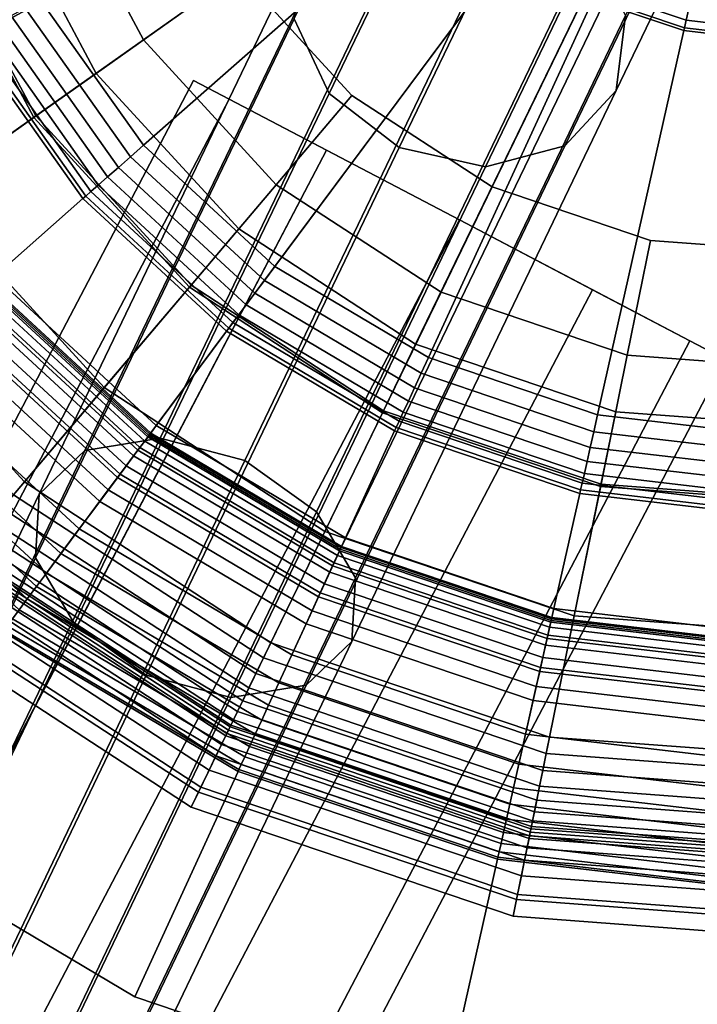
# Model space of a CAD drawing. Extents: x -43.1 to 43.1, y -41.3 to 41.3.
# Tile 603 of 656: x 14.904 to 15.513, y 28.364 to 29.249. Entities that reach past the tile are written whole.
import ezdxf

# ---------------------------------------------------------------- set-up
doc = ezdxf.new("R2010")
doc.units = 0
for name, color, linetype in [('CABLE.1', 18, 'CONTINUOUS'), ('LAMP', 7, 'CONTINUOUS'), ('LAMP_SUPPORT', 18, 'CONTINUOUS'), ('METAL_BASE', 254, 'CONTINUOUS')]:
    doc.layers.add(name, color=color, linetype=linetype)

msp = doc.modelspace()

# ---------------------------------------------------------------- linework, layer by layer
at = {"layer": 'CABLE.1'}
for points in [[(15.4483, 29.2528, 33.6951), (15.4399, 29.1853, 33.7391), (15.5979, 29.5139, 34.446), (15.6106, 29.5902, 34.4212)], [(15.1818, 29.1828, 33.8169), (15.1503, 29.2499, 33.785), (15.3039, 29.5692, 34.472), (15.3323, 29.4957, 34.4901)], [(15.4399, 29.1853, 33.7391), (15.3938, 29.1356, 33.7833), (15.5476, 29.4552, 34.471), (15.5979, 29.5139, 34.446)], [(15.2448, 29.1341, 33.8283), (15.1818, 29.1828, 33.8169), (15.3323, 29.4957, 34.4901), (15.3942, 29.4447, 34.4965)], [(15.3938, 29.1356, 33.7833), (15.3224, 29.1168, 33.816), (15.473, 29.4298, 34.4895), (15.5476, 29.4552, 34.471)], [(15.3224, 29.1168, 33.816), (15.2448, 29.1341, 33.8283), (15.3942, 29.4447, 34.4965), (15.473, 29.4298, 34.4895)], [(14.9622, 28.8618, 33.0604), (15.0299, 28.8729, 33.0181), (15.2761, 29.3858, 33.6641), (15.2048, 29.3671, 33.6967)], [(15.0299, 28.8729, 33.0181), (15.1061, 28.8527, 33.0022), (15.3537, 29.3685, 33.6518), (15.2761, 29.3858, 33.6641)], [(14.9211, 28.8224, 33.1177), (14.9622, 28.8618, 33.0604), (15.2048, 29.3671, 33.6967), (15.1587, 29.3173, 33.741)], [(15.1061, 28.8527, 33.0022), (15.1704, 28.8067, 33.0169), (15.4167, 29.3198, 33.6631), (15.3537, 29.3685, 33.6518)], [(15.1704, 28.8067, 33.0169), (15.2055, 28.7472, 33.0584), (15.4483, 29.2528, 33.6951), (15.4167, 29.3198, 33.6631)], [(14.9177, 28.7653, 33.1747), (14.9211, 28.8224, 33.1177), (15.1587, 29.3173, 33.741), (15.1503, 29.2499, 33.785)], [(14.9528, 28.7058, 33.2162), (14.9177, 28.7653, 33.1747), (15.1503, 29.2499, 33.785), (15.1818, 29.1828, 33.8169)], [(15.2055, 28.7472, 33.0584), (15.2021, 28.6901, 33.1154), (15.4399, 29.1853, 33.7391), (15.4483, 29.2528, 33.6951)], [(15.0171, 28.6598, 33.2309), (14.9528, 28.7058, 33.2162), (15.1818, 29.1828, 33.8169), (15.2448, 29.1341, 33.8283)], [(15.2021, 28.6901, 33.1154), (15.161, 28.6507, 33.1727), (15.3938, 29.1356, 33.7833), (15.4399, 29.1853, 33.7391)], [(15.0933, 28.6396, 33.215), (15.0171, 28.6598, 33.2309), (15.2448, 29.1341, 33.8283), (15.3224, 29.1168, 33.816)], [(15.161, 28.6507, 33.1727), (15.0933, 28.6396, 33.215), (15.3224, 29.1168, 33.816), (15.3938, 29.1356, 33.7833)], [(14.6607, 28.2323, 32.5314), (14.7248, 28.2356, 32.4826), (15.0299, 28.8729, 33.0181), (14.9622, 28.8618, 33.0604)], [(14.7248, 28.2356, 32.4826), (14.7996, 28.2126, 32.4643), (15.1061, 28.8527, 33.0022), (15.0299, 28.8729, 33.0181)], [(14.6247, 28.2034, 32.5976), (14.6607, 28.2323, 32.5314), (14.9622, 28.8618, 33.0604), (14.9211, 28.8224, 33.1177)], [(14.7996, 28.2126, 32.4643), (14.8652, 28.1694, 32.4814), (15.1704, 28.8067, 33.0169), (15.1061, 28.8527, 33.0022)], [(14.6263, 28.1569, 32.6635), (14.6247, 28.2034, 32.5976), (14.9211, 28.8224, 33.1177), (14.9177, 28.7653, 33.1747)], [(14.8652, 28.1694, 32.4814), (14.904, 28.1175, 32.5293), (15.2055, 28.7472, 33.0584), (15.1704, 28.8067, 33.0169)], [(14.6651, 28.105, 32.7114), (14.6263, 28.1569, 32.6635), (14.9177, 28.7653, 33.1747), (14.9528, 28.7058, 33.2162)], [(14.904, 28.1175, 32.5293), (14.9056, 28.0709, 32.5951), (15.2021, 28.6901, 33.1154), (15.2055, 28.7472, 33.0584)], [(14.7308, 28.0618, 32.7284), (14.6651, 28.105, 32.7114), (14.9528, 28.7058, 33.2162), (15.0171, 28.6598, 33.2309)], [(14.9056, 28.0709, 32.5951), (14.8696, 28.0421, 32.6613), (15.161, 28.6507, 33.1727), (15.2021, 28.6901, 33.1154)], [(14.8056, 28.0387, 32.7101), (14.7308, 28.0618, 32.7284), (15.0171, 28.6598, 33.2309), (15.0933, 28.6396, 33.215)], [(14.8696, 28.0421, 32.6613), (14.8056, 28.0387, 32.7101), (15.0933, 28.6396, 33.215), (15.161, 28.6507, 33.1727)]]:
    msp.add_3dface(points, dxfattribs=at)
at = {"layer": 'LAMP'}
for points in [[(14.8828, 29.3683, 41.1433), (14.9722, 29.2008, 41.1433), (15.5903, 29.6387, 41.1433), (14.8377, 29.5527, 41.1433)], [(15.1005, 29.0609, 41.1433), (15.2596, 28.9573, 41.1433), (15.5903, 29.6387, 41.1433), (14.9722, 29.2008, 41.1433)], [(15.2022, 29.1809, 44.2735), (15.1005, 29.2917, 44.2735), (15.5903, 29.6387, 44.2735), (15.3283, 29.0987, 44.2735)], [(15.4395, 28.8965, 41.1433), (15.6288, 28.8823, 41.1433), (15.5903, 29.6387, 41.1433), (15.2596, 28.9573, 41.1433)], [(15.4708, 29.0505, 44.2735), (15.3283, 29.0987, 44.2735), (15.5903, 29.6387, 44.2735), (15.6208, 29.0393, 44.2735)], [(15.0148, 29.231, 44.2522), (14.9314, 29.3869, 44.2522), (15.0296, 29.4244, 44.2735), (15.1005, 29.2917, 44.2735)], [(14.918, 29.1625, 44.1939), (14.8207, 29.3446, 44.1939), (14.9314, 29.3869, 44.2522), (15.0148, 29.231, 44.2522)], [(14.9722, 29.2008, 41.1433), (14.8828, 29.3683, 41.1433), (14.8187, 29.3438, 41.6428), (14.9163, 29.1612, 41.6428)], [(14.9163, 29.1612, 41.6428), (14.8187, 29.3438, 41.6428), (14.59, 29.2564, 41.6352), (14.7165, 29.0197, 41.6352)], [(14.8197, 29.0928, 44.107), (14.7081, 29.3016, 44.107), (14.8207, 29.3446, 44.1939), (14.918, 29.1625, 44.1939)], [(15.1342, 29.1007, 44.2522), (15.0148, 29.231, 44.2522), (15.1005, 29.2917, 44.2735), (15.2022, 29.1809, 44.2735)], [(15.0576, 29.0103, 44.1939), (14.918, 29.1625, 44.1939), (15.0148, 29.231, 44.2522), (15.1342, 29.1007, 44.2522)], [(15.1005, 29.0609, 41.1433), (14.9722, 29.2008, 41.1433), (14.9163, 29.1612, 41.6428), (15.0562, 29.0086, 41.6428)], [(15.2824, 29.0042, 44.2522), (15.1342, 29.1007, 44.2522), (15.2022, 29.1809, 44.2735), (15.3283, 29.0987, 44.2735)], [(15.0562, 29.0086, 41.6428), (14.9163, 29.1612, 41.6428), (14.7165, 29.0197, 41.6352), (14.8979, 28.8218, 41.6352)], [(14.9796, 28.9183, 44.107), (14.8197, 29.0928, 44.107), (14.918, 29.1625, 44.1939), (15.0576, 29.0103, 44.1939)], [(15.2306, 28.8975, 44.1939), (15.0576, 29.0103, 44.1939), (15.1342, 29.1007, 44.2522), (15.2824, 29.0042, 44.2522)], [(15.4498, 28.9475, 44.2522), (15.2824, 29.0042, 44.2522), (15.3283, 29.0987, 44.2735), (15.4708, 29.0505, 44.2735)], [(14.9077, 28.8334, 43.9998), (14.7288, 29.0284, 43.9998), (14.8197, 29.0928, 44.107), (14.9796, 28.9183, 44.107)], [(15.2596, 28.9573, 41.1433), (15.1005, 29.0609, 41.1433), (15.0562, 29.0086, 41.6428), (15.2297, 28.8956, 41.6428)], [(15.6262, 28.9343, 44.2522), (15.4498, 28.9475, 44.2522), (15.4708, 29.0505, 44.2735), (15.6208, 29.0393, 44.2735)], [(14.8491, 28.7642, 43.8806), (14.6549, 28.976, 43.8806), (14.7288, 29.0284, 43.9998), (14.9077, 28.8334, 43.9998)], [(15.178, 28.789, 44.107), (14.9796, 28.9183, 44.107), (15.0576, 29.0103, 44.1939), (15.2306, 28.8975, 44.1939)], [(15.2297, 28.8956, 41.6428), (15.0562, 29.0086, 41.6428), (14.8979, 28.8218, 41.6352), (15.1228, 28.6753, 41.6352)], [(15.4263, 28.8314, 44.1939), (15.2306, 28.8975, 44.1939), (15.2824, 29.0042, 44.2522), (15.4498, 28.9475, 44.2522)], [(15.4395, 28.8965, 41.1433), (15.2596, 28.9573, 41.1433), (15.2297, 28.8956, 41.6428), (15.4258, 28.8293, 41.6428)], [(15.6322, 28.816, 44.1939), (15.4263, 28.8314, 44.1939), (15.4498, 28.9475, 44.2522), (15.6262, 28.9343, 44.2522)], [(15.1294, 28.6889, 43.9998), (14.9077, 28.8334, 43.9998), (14.9796, 28.9183, 44.107), (15.178, 28.789, 44.107)], [(15.4258, 28.8293, 41.6428), (15.2297, 28.8956, 41.6428), (15.1228, 28.6753, 41.6352), (15.3771, 28.5893, 41.6352)], [(15.4022, 28.7132, 44.107), (15.178, 28.789, 44.107), (15.2306, 28.8975, 44.1939), (15.4263, 28.8314, 44.1939)], [(15.6288, 28.8823, 41.1433), (15.4395, 28.8965, 41.1433), (15.4258, 28.8293, 41.6428), (15.6323, 28.8138, 41.6428)], [(15.0898, 28.6074, 43.8806), (14.8491, 28.7642, 43.8806), (14.9077, 28.8334, 43.9998), (15.1294, 28.6889, 43.9998)], [(15.6323, 28.8138, 41.6428), (15.4258, 28.8293, 41.6428), (15.3771, 28.5893, 41.6352), (15.6447, 28.5692, 41.6352)], [(15.6383, 28.6955, 44.107), (15.4022, 28.7132, 44.107), (15.4263, 28.8314, 44.1939), (15.6322, 28.816, 44.1939)], [(15.1228, 28.6753, 41.6352), (14.8979, 28.8218, 41.6352), (14.8878, 28.8099, 41.6365), (15.116, 28.6612, 41.6365)], [(15.116, 28.6612, 41.6365), (14.8878, 28.8099, 41.6365), (14.8784, 28.7989, 41.6411), (15.1097, 28.6482, 41.6411)], [(15.1097, 28.6482, 41.6411), (14.8784, 28.7989, 41.6411), (14.8702, 28.7891, 41.6486), (15.1041, 28.6367, 41.6486)], [(15.1041, 28.6367, 41.6486), (14.8702, 28.7891, 41.6486), (14.8633, 28.7809, 41.6586), (15.0994, 28.6271, 41.6586)], [(15.3801, 28.6041, 43.9998), (15.1294, 28.6889, 43.9998), (15.178, 28.789, 44.107), (15.4022, 28.7132, 44.107)], [(15.0994, 28.6271, 41.6586), (14.8633, 28.7809, 41.6586), (14.8579, 28.7747, 41.6707), (15.0958, 28.6197, 41.6707)], [(15.0958, 28.6197, 41.6707), (14.8579, 28.7747, 41.6707), (14.8545, 28.7706, 41.6845), (15.0935, 28.6149, 41.6845)], [(15.0642, 28.5546, 43.7579), (14.8112, 28.7195, 43.7579), (14.8491, 28.7642, 43.8806), (15.0898, 28.6074, 43.8806)], [(15.0888, 28.6052, 42.2036), (14.8475, 28.7624, 42.2036), (14.8419, 28.7558, 42.4966), (15.085, 28.5975, 42.4966)], [(15.0913, 28.6104, 41.9337), (14.8513, 28.7668, 41.9337), (14.8475, 28.7624, 42.2036), (15.0888, 28.6052, 42.2036)], [(15.0927, 28.6132, 41.6997), (14.8533, 28.7692, 41.6997), (14.8513, 28.7668, 41.9337), (15.0913, 28.6104, 41.9337)], [(15.0935, 28.6149, 41.6845), (14.8545, 28.7706, 41.6845), (14.8533, 28.7692, 41.6997), (15.0927, 28.6132, 41.6997)], [(15.085, 28.5975, 42.4966), (14.8419, 28.7558, 42.4966), (14.8346, 28.7471, 42.7996), (15.08, 28.5872, 42.7996)], [(15.08, 28.5872, 42.7996), (14.8346, 28.7471, 42.7996), (14.8253, 28.7362, 43.0998), (15.0738, 28.5743, 43.0998)], [(15.0738, 28.5743, 43.0998), (14.8253, 28.7362, 43.0998), (14.8143, 28.7232, 43.3843), (15.0663, 28.5589, 43.3843)], [(15.0663, 28.5589, 43.3843), (14.8143, 28.7232, 43.3843), (14.8013, 28.7079, 43.6401), (15.0576, 28.5409, 43.6401)], [(15.0576, 28.5409, 43.6401), (14.8013, 28.7079, 43.6401), (14.8112, 28.7195, 43.7579), (15.0642, 28.5546, 43.7579)], [(15.644, 28.5844, 43.9998), (15.3801, 28.6041, 43.9998), (15.4022, 28.7132, 44.107), (15.6383, 28.6955, 44.107)], [(15.362, 28.5153, 43.8806), (15.0898, 28.6074, 43.8806), (15.1294, 28.6889, 43.9998), (15.3801, 28.6041, 43.9998)], [(15.3771, 28.5893, 41.6352), (15.1228, 28.6753, 41.6352), (15.116, 28.6612, 41.6365), (15.374, 28.574, 41.6365)], [(15.374, 28.574, 41.6365), (15.116, 28.6612, 41.6365), (15.1097, 28.6482, 41.6411), (15.3711, 28.5598, 41.6411)], [(15.3711, 28.5598, 41.6411), (15.1097, 28.6482, 41.6411), (15.1041, 28.6367, 41.6486), (15.3685, 28.5473, 41.6486)], [(15.3685, 28.5473, 41.6486), (15.1041, 28.6367, 41.6486), (15.0994, 28.6271, 41.6586), (15.3664, 28.5368, 41.6586)], [(15.3664, 28.5368, 41.6586), (15.0994, 28.6271, 41.6586), (15.0958, 28.6197, 41.6707), (15.3648, 28.5287, 41.6707)], [(15.3633, 28.5217, 41.6997), (15.0927, 28.6132, 41.6997), (15.0913, 28.6104, 41.9337), (15.3627, 28.5186, 41.9337)], [(15.3637, 28.5236, 41.6845), (15.0935, 28.6149, 41.6845), (15.0927, 28.6132, 41.6997), (15.3633, 28.5217, 41.6997)], [(15.3648, 28.5287, 41.6707), (15.0958, 28.6197, 41.6707), (15.0935, 28.6149, 41.6845), (15.3637, 28.5236, 41.6845)], [(15.3504, 28.4579, 43.7579), (15.0642, 28.5546, 43.7579), (15.0898, 28.6074, 43.8806), (15.362, 28.5153, 43.8806)], [(15.3616, 28.5129, 42.2036), (15.0888, 28.6052, 42.2036), (15.085, 28.5975, 42.4966), (15.3598, 28.5045, 42.4966)], [(15.3627, 28.5186, 41.9337), (15.0913, 28.6104, 41.9337), (15.0888, 28.6052, 42.2036), (15.3616, 28.5129, 42.2036)], [(15.6486, 28.4939, 43.8806), (15.362, 28.5153, 43.8806), (15.3801, 28.6041, 43.9998), (15.644, 28.5844, 43.9998)], [(15.3598, 28.5045, 42.4966), (15.085, 28.5975, 42.4966), (15.08, 28.5872, 42.7996), (15.3576, 28.4933, 42.7996)], [(15.3576, 28.4933, 42.7996), (15.08, 28.5872, 42.7996), (15.0738, 28.5743, 43.0998), (15.3547, 28.4794, 43.0998)], [(15.6447, 28.5692, 41.6352), (15.3771, 28.5893, 41.6352), (15.374, 28.574, 41.6365), (15.6455, 28.5536, 41.6365)], [(15.3547, 28.4794, 43.0998), (15.0738, 28.5743, 43.0998), (15.0663, 28.5589, 43.3843), (15.3513, 28.4626, 43.3843)], [(15.6455, 28.5536, 41.6365), (15.374, 28.574, 41.6365), (15.3711, 28.5598, 41.6411), (15.6463, 28.5392, 41.6411)], [(15.3513, 28.4626, 43.3843), (15.0663, 28.5589, 43.3843), (15.0576, 28.5409, 43.6401), (15.3473, 28.4429, 43.6401)], [(15.6463, 28.5392, 41.6411), (15.3711, 28.5598, 41.6411), (15.3685, 28.5473, 41.6486), (15.6469, 28.5265, 41.6486)], [(15.3473, 28.4429, 43.6401), (15.0576, 28.5409, 43.6401), (15.0642, 28.5546, 43.7579), (15.3504, 28.4579, 43.7579)], [(15.6469, 28.5265, 41.6486), (15.3685, 28.5473, 41.6486), (15.3664, 28.5368, 41.6586), (15.6475, 28.5158, 41.6586)], [(15.6475, 28.5158, 41.6586), (15.3664, 28.5368, 41.6586), (15.3648, 28.5287, 41.6707), (15.6479, 28.5075, 41.6707)], [(15.6482, 28.5023, 41.6845), (15.3637, 28.5236, 41.6845), (15.3633, 28.5217, 41.6997), (15.6483, 28.5003, 41.6997)], [(15.6479, 28.5075, 41.6707), (15.3648, 28.5287, 41.6707), (15.3637, 28.5236, 41.6845), (15.6482, 28.5023, 41.6845)], [(15.6516, 28.4353, 43.7579), (15.3504, 28.4579, 43.7579), (15.362, 28.5153, 43.8806), (15.6486, 28.4939, 43.8806)], [(15.6484, 28.4972, 41.9337), (15.3627, 28.5186, 41.9337), (15.3616, 28.5129, 42.2036), (15.6487, 28.4914, 42.2036)], [(15.6483, 28.5003, 41.6997), (15.3633, 28.5217, 41.6997), (15.3627, 28.5186, 41.9337), (15.6484, 28.4972, 41.9337)], [(15.6487, 28.4914, 42.2036), (15.3616, 28.5129, 42.2036), (15.3598, 28.5045, 42.4966), (15.6491, 28.4828, 42.4966)], [(15.6491, 28.4828, 42.4966), (15.3598, 28.5045, 42.4966), (15.3576, 28.4933, 42.7996), (15.6497, 28.4714, 42.7996)], [(15.6497, 28.4714, 42.7996), (15.3576, 28.4933, 42.7996), (15.3547, 28.4794, 43.0998), (15.6505, 28.4572, 43.0998)], [(15.6505, 28.4572, 43.0998), (15.3547, 28.4794, 43.0998), (15.3513, 28.4626, 43.3843), (15.6513, 28.4401, 43.3843)], [(15.6513, 28.4401, 43.3843), (15.3513, 28.4626, 43.3843), (15.3473, 28.4429, 43.6401), (15.6523, 28.4201, 43.6401)], [(15.6523, 28.4201, 43.6401), (15.3473, 28.4429, 43.6401), (15.3504, 28.4579, 43.7579), (15.6516, 28.4353, 43.7579)]]:
    msp.add_3dface(points, dxfattribs=at)
at = {"layer": 'LAMP_SUPPORT'}
for points in [[(15.5775, 29.6241, 40.5662), (14.7582, 29.1751, 40.5662), (14.679, 29.3587, 40.5662)], [(15.5775, 29.6241, 40.5662), (15.0206, 28.8765, 40.5662), (14.8737, 29.012, 40.5662), (14.7582, 29.1751, 40.5662)], [(15.5775, 29.6241, 40.5662), (15.6013, 29.6213, 40.5662), (15.1925, 28.7745, 40.5662), (15.0206, 28.8765, 40.5662)], [(15.6013, 29.6213, 40.5662), (15.5804, 28.6872, 40.5662), (15.3819, 28.7105, 40.5662), (15.1925, 28.7745, 40.5662)], [(14.922, 29.2671, 36.7827), (15.0148, 29.1361, 36.7827), (15.2808, 29.3699, 36.7827), (15.2308, 29.4405, 36.7827)], [(15.0148, 29.1361, 36.7827), (15.1329, 29.0272, 36.7827), (15.3444, 29.3112, 36.7827), (15.2808, 29.3699, 36.7827)], [(15.1329, 29.0272, 36.7827), (15.271, 28.9453, 36.7827), (15.4189, 29.267, 36.7827), (15.3444, 29.3112, 36.7827)], [(15.4229, 29.2757, 36.7108), (15.503, 29.2486, 36.7108), (15.5053, 29.2591, 36.6355), (15.4274, 29.2855, 36.6355)], [(15.42, 29.2694, 36.763), (15.5015, 29.2418, 36.763), (15.503, 29.2486, 36.7108), (15.4229, 29.2757, 36.7108)], [(14.9084, 29.2595, 36.7843), (15.0031, 29.1258, 36.7843), (15.0148, 29.1361, 36.7827), (14.922, 29.2671, 36.7827)], [(15.271, 28.9453, 36.7827), (15.4231, 28.8938, 36.7827), (15.5009, 29.2393, 36.7827), (15.4189, 29.267, 36.7827)], [(15.4189, 29.267, 36.7827), (15.5009, 29.2393, 36.7827), (15.5015, 29.2418, 36.763), (15.42, 29.2694, 36.763)], [(14.8958, 29.2524, 36.7891), (14.9923, 29.1163, 36.7891), (15.0031, 29.1258, 36.7843), (14.9084, 29.2595, 36.7843)], [(15.503, 29.2486, 36.7108), (15.587, 29.2388, 36.7108), (15.5871, 29.2495, 36.6355), (15.5053, 29.2591, 36.6355)], [(14.8845, 29.2461, 36.7967), (14.9826, 29.1077, 36.7967), (14.9923, 29.1163, 36.7891), (14.8958, 29.2524, 36.7891)], [(14.8671, 29.2363, 36.8188), (14.9676, 29.0945, 36.8188), (14.9742, 29.1004, 36.8067), (14.8748, 29.2407, 36.8067)], [(14.8748, 29.2407, 36.8067), (14.9742, 29.1004, 36.8067), (14.9826, 29.1077, 36.7967), (14.8845, 29.2461, 36.7967)], [(15.5009, 29.2393, 36.7827), (15.5869, 29.2292, 36.7827), (15.5869, 29.2318, 36.763), (15.5015, 29.2418, 36.763)], [(15.5015, 29.2418, 36.763), (15.5869, 29.2318, 36.763), (15.587, 29.2388, 36.7108), (15.503, 29.2486, 36.7108)], [(14.7664, 29.1798, 37.8701), (14.8808, 29.0183, 37.8701), (14.9604, 29.0882, 36.848), (14.8588, 29.2316, 36.848)], [(14.8588, 29.2316, 36.848), (14.9604, 29.0882, 36.848), (14.9629, 29.0904, 36.8327), (14.8617, 29.2332, 36.8327)], [(14.8617, 29.2332, 36.8327), (14.9629, 29.0904, 36.8327), (14.9676, 29.0945, 36.8188), (14.8671, 29.2363, 36.8188)], [(15.4231, 28.8938, 36.7827), (15.5826, 28.8751, 36.7827), (15.5869, 29.2292, 36.7827), (15.5009, 29.2393, 36.7827)], [(15.0031, 29.1258, 36.7843), (15.1236, 29.0147, 36.7843), (15.1329, 29.0272, 36.7827), (15.0148, 29.1361, 36.7827)], [(14.9923, 29.1163, 36.7891), (15.115, 29.0032, 36.7891), (15.1236, 29.0147, 36.7843), (15.0031, 29.1258, 36.7843)], [(14.9826, 29.1077, 36.7967), (15.1072, 28.9928, 36.7967), (15.115, 29.0032, 36.7891), (14.9923, 29.1163, 36.7891)], [(14.9742, 29.1004, 36.8067), (15.1006, 28.9838, 36.8067), (15.1072, 28.9928, 36.7967), (14.9826, 29.1077, 36.7967)], [(14.9676, 29.0945, 36.8188), (15.0953, 28.9767, 36.8188), (15.1006, 28.9838, 36.8067), (14.9742, 29.1004, 36.8067)], [(14.9604, 29.0882, 36.848), (15.0896, 28.9691, 36.848), (15.0916, 28.9717, 36.8327), (14.9629, 29.0904, 36.8327)], [(14.9629, 29.0904, 36.8327), (15.0916, 28.9717, 36.8327), (15.0953, 28.9767, 36.8188), (14.9676, 29.0945, 36.8188)], [(14.8808, 29.0183, 37.8701), (15.0263, 28.8841, 37.8701), (15.0896, 28.9691, 36.848), (14.9604, 29.0882, 36.848)], [(15.1236, 29.0147, 36.7843), (15.2645, 28.9311, 36.7843), (15.271, 28.9453, 36.7827), (15.1329, 29.0272, 36.7827)], [(14.86, 29, 37.8993), (15.0097, 28.8619, 37.8993), (15.0213, 28.8774, 37.8854), (14.8745, 29.0128, 37.8854)], [(14.8712, 29.0099, 41.4838), (15.0187, 28.8739, 41.4838), (15.0159, 28.8702, 41.4966), (14.8678, 29.0068, 41.4966)], [(14.8725, 29.0109, 41.4698), (15.0196, 28.8752, 41.4698), (15.0187, 28.8739, 41.4838), (14.8712, 29.0099, 41.4838)], [(14.8737, 29.012, 40.5662), (15.0206, 28.8765, 40.5662), (15.0196, 28.8752, 41.4698), (14.8725, 29.0109, 41.4698)], [(14.8745, 29.0128, 37.8854), (15.0213, 28.8774, 37.8854), (15.0263, 28.8841, 37.8701), (14.8808, 29.0183, 37.8701)], [(15.115, 29.0032, 36.7891), (15.2585, 28.918, 36.7891), (15.2645, 28.9311, 36.7843), (15.1236, 29.0147, 36.7843)], [(14.8624, 29.0021, 41.5079), (15.0116, 28.8644, 41.5079), (15.006, 28.8568, 41.5173), (14.8553, 28.9958, 41.5173)], [(14.8678, 29.0068, 41.4966), (15.0159, 28.8702, 41.4966), (15.0116, 28.8644, 41.5079), (14.8624, 29.0021, 41.5079)], [(15.1072, 28.9928, 36.7967), (15.2531, 28.9062, 36.7967), (15.2585, 28.918, 36.7891), (15.115, 29.0032, 36.7891)], [(14.8399, 28.9823, 37.9114), (14.9938, 28.8405, 37.9114), (15.0097, 28.8619, 37.8993), (14.86, 29, 37.8993)], [(14.8553, 28.9958, 41.5173), (15.006, 28.8568, 41.5173), (14.9992, 28.8478, 41.5245), (14.8468, 28.9884, 41.5245)], [(15.1006, 28.9838, 36.8067), (15.2484, 28.8961, 36.8067), (15.2531, 28.9062, 36.7967), (15.1072, 28.9928, 36.7967)], [(14.8468, 28.9884, 41.5245), (14.9992, 28.8478, 41.5245), (14.9916, 28.8375, 41.5291), (14.8371, 28.9799, 41.5291)], [(15.0953, 28.9767, 36.8188), (15.2447, 28.8881, 36.8188), (15.2484, 28.8961, 36.8067), (15.1006, 28.9838, 36.8067)], [(14.817, 28.9622, 37.9214), (14.9755, 28.8159, 37.9214), (14.9938, 28.8405, 37.9114), (14.8399, 28.9823, 37.9114)], [(14.8371, 28.9799, 41.5291), (14.9916, 28.8375, 41.5291), (14.9832, 28.8263, 41.5307), (14.8267, 28.9707, 41.5307)], [(15.0916, 28.9717, 36.8327), (15.2421, 28.8824, 36.8327), (15.2447, 28.8881, 36.8188), (15.0953, 28.9767, 36.8188)], [(14.8267, 28.9707, 41.5307), (14.9832, 28.8263, 41.5307), (14.9275, 28.7515, 41.5307), (14.7566, 28.9091, 41.5307)], [(15.0263, 28.8841, 37.8701), (15.1965, 28.7831, 37.8701), (15.2407, 28.8794, 36.848), (15.0896, 28.9691, 36.848)], [(15.0896, 28.9691, 36.848), (15.2407, 28.8794, 36.848), (15.2421, 28.8824, 36.8327), (15.0916, 28.9717, 36.8327)], [(14.7938, 28.9418, 37.929), (14.9571, 28.7912, 37.929), (14.9755, 28.8159, 37.9214), (14.817, 28.9622, 37.9214)], [(14.7731, 28.9236, 37.9338), (14.9406, 28.7691, 37.9338), (14.9571, 28.7912, 37.929), (14.7938, 28.9418, 37.929)], [(15.2645, 28.9311, 36.7843), (15.4197, 28.8786, 36.7843), (15.4231, 28.8938, 36.7827), (15.271, 28.9453, 36.7827)], [(15.2585, 28.918, 36.7891), (15.4165, 28.8645, 36.7891), (15.4197, 28.8786, 36.7843), (15.2645, 28.9311, 36.7843)], [(14.7566, 28.9091, 37.9354), (14.9275, 28.7515, 37.9354), (14.9406, 28.7691, 37.9338), (14.7731, 28.9236, 37.9338)], [(15.2531, 28.9062, 36.7967), (15.4137, 28.8519, 36.7967), (15.4165, 28.8645, 36.7891), (15.2585, 28.918, 36.7891)], [(14.7453, 28.8992, 37.9372), (14.9185, 28.7395, 37.9372), (14.9275, 28.7515, 37.9354), (14.7566, 28.9091, 37.9354)], [(14.7566, 28.9091, 41.5307), (14.9275, 28.7515, 41.5307), (14.9185, 28.7395, 41.5289), (14.7453, 28.8992, 41.5289)], [(15.2484, 28.8961, 36.8067), (15.4113, 28.8411, 36.8067), (15.4137, 28.8519, 36.7967), (15.2531, 28.9062, 36.7967)], [(14.7349, 28.8901, 37.9421), (14.9103, 28.7284, 37.9421), (14.9185, 28.7395, 37.9372), (14.7453, 28.8992, 37.9372)], [(14.7453, 28.8992, 41.5289), (14.9185, 28.7395, 41.5289), (14.9103, 28.7284, 41.524), (14.7349, 28.8901, 41.524)], [(15.2447, 28.8881, 36.8188), (15.4093, 28.8324, 36.8188), (15.4113, 28.8411, 36.8067), (15.2484, 28.8961, 36.8067)], [(14.7258, 28.882, 37.9499), (14.903, 28.7186, 37.9499), (14.9103, 28.7284, 37.9421), (14.7349, 28.8901, 37.9421)], [(14.7349, 28.8901, 41.524), (14.9103, 28.7284, 41.524), (14.903, 28.7186, 41.5162), (14.7258, 28.882, 41.5162)], [(15.2421, 28.8824, 36.8327), (15.4079, 28.8263, 36.8327), (15.4093, 28.8324, 36.8188), (15.2447, 28.8881, 36.8188)], [(15.4197, 28.8786, 36.7843), (15.5825, 28.8596, 36.7843), (15.5826, 28.8751, 36.7827), (15.4231, 28.8938, 36.7827)], [(15.0097, 28.8619, 37.8993), (15.1849, 28.758, 37.8993), (15.193, 28.7755, 37.8854), (15.0213, 28.8774, 37.8854)], [(15.0213, 28.8774, 37.8854), (15.193, 28.7755, 37.8854), (15.1965, 28.7831, 37.8701), (15.0263, 28.8841, 37.8701)], [(15.1965, 28.7831, 37.8701), (15.384, 28.7197, 37.8701), (15.4072, 28.8231, 36.848), (15.2407, 28.8794, 36.848)], [(15.2407, 28.8794, 36.848), (15.4072, 28.8231, 36.848), (15.4079, 28.8263, 36.8327), (15.2421, 28.8824, 36.8327)], [(15.4165, 28.8645, 36.7891), (15.5823, 28.8451, 36.7891), (15.5825, 28.8596, 36.7843), (15.4197, 28.8786, 36.7843)], [(15.0159, 28.8702, 41.4966), (15.1892, 28.7674, 41.4966), (15.1862, 28.7608, 41.5079), (15.0116, 28.8644, 41.5079)], [(15.0187, 28.8739, 41.4838), (15.1912, 28.7715, 41.4838), (15.1892, 28.7674, 41.4966), (15.0159, 28.8702, 41.4966)], [(15.0196, 28.8752, 41.4698), (15.1918, 28.773, 41.4698), (15.1912, 28.7715, 41.4838), (15.0187, 28.8739, 41.4838)], [(15.0206, 28.8765, 40.5662), (15.1925, 28.7745, 40.5662), (15.1918, 28.773, 41.4698), (15.0196, 28.8752, 41.4698)], [(14.9938, 28.8405, 37.9114), (15.1737, 28.7337, 37.9114), (15.1849, 28.758, 37.8993), (15.0097, 28.8619, 37.8993)], [(15.0116, 28.8644, 41.5079), (15.1862, 28.7608, 41.5079), (15.1823, 28.7522, 41.5173), (15.006, 28.8568, 41.5173)], [(15.4137, 28.8519, 36.7967), (15.5821, 28.8322, 36.7967), (15.5823, 28.8451, 36.7891), (15.4165, 28.8645, 36.7891)], [(15.006, 28.8568, 41.5173), (15.1823, 28.7522, 41.5173), (15.1776, 28.7419, 41.5245), (14.9992, 28.8478, 41.5245)], [(15.4113, 28.8411, 36.8067), (15.582, 28.8211, 36.8067), (15.5821, 28.8322, 36.7967), (15.4137, 28.8519, 36.7967)], [(14.9992, 28.8478, 41.5245), (15.1776, 28.7419, 41.5245), (15.1722, 28.7303, 41.5291), (14.9916, 28.8375, 41.5291)], [(14.9755, 28.8159, 37.9214), (15.161, 28.7059, 37.9214), (15.1737, 28.7337, 37.9114), (14.9938, 28.8405, 37.9114)], [(14.9916, 28.8375, 41.5291), (15.1722, 28.7303, 41.5291), (15.1664, 28.7176, 41.5307), (14.9832, 28.8263, 41.5307)], [(15.4093, 28.8324, 36.8188), (15.5819, 28.8122, 36.8188), (15.582, 28.8211, 36.8067), (15.4113, 28.8411, 36.8067)], [(14.9832, 28.8263, 41.5307), (15.1664, 28.7176, 41.5307), (15.1274, 28.6329, 41.5307), (14.9275, 28.7515, 41.5307)], [(15.4072, 28.8231, 36.848), (15.5818, 28.8027, 36.848), (15.5818, 28.8059, 36.8327), (15.4079, 28.8263, 36.8327)], [(15.4079, 28.8263, 36.8327), (15.5818, 28.8059, 36.8327), (15.5819, 28.8122, 36.8188), (15.4093, 28.8324, 36.8188)], [(14.9571, 28.7912, 37.929), (15.1481, 28.6779, 37.929), (15.161, 28.7059, 37.9214), (14.9755, 28.8159, 37.9214)], [(15.384, 28.7197, 37.8701), (15.5805, 28.6967, 37.8701), (15.5818, 28.8027, 36.848), (15.4072, 28.8231, 36.848)], [(14.9406, 28.7691, 37.9338), (15.1366, 28.6528, 37.9338), (15.1481, 28.6779, 37.929), (14.9571, 28.7912, 37.929)], [(15.193, 28.7755, 37.8854), (15.3821, 28.7116, 37.8854), (15.384, 28.7197, 37.8701), (15.1965, 28.7831, 37.8701)], [(15.1849, 28.758, 37.8993), (15.3779, 28.6927, 37.8993), (15.3821, 28.7116, 37.8854), (15.193, 28.7755, 37.8854)], [(15.1912, 28.7715, 41.4838), (15.3812, 28.7073, 41.4838), (15.3801, 28.7028, 41.4966), (15.1892, 28.7674, 41.4966)], [(15.1918, 28.773, 41.4698), (15.3815, 28.7089, 41.4698), (15.3812, 28.7073, 41.4838), (15.1912, 28.7715, 41.4838)], [(15.1925, 28.7745, 40.5662), (15.3819, 28.7105, 40.5662), (15.3815, 28.7089, 41.4698), (15.1918, 28.773, 41.4698)], [(14.9275, 28.7515, 37.9354), (15.1274, 28.6329, 37.9354), (15.1366, 28.6528, 37.9338), (14.9406, 28.7691, 37.9338)], [(15.1892, 28.7674, 41.4966), (15.3801, 28.7028, 41.4966), (15.3786, 28.6958, 41.5079), (15.1862, 28.7608, 41.5079)], [(15.1737, 28.7337, 37.9114), (15.372, 28.6666, 37.9114), (15.3779, 28.6927, 37.8993), (15.1849, 28.758, 37.8993)], [(15.1862, 28.7608, 41.5079), (15.3786, 28.6958, 41.5079), (15.3765, 28.6866, 41.5173), (15.1823, 28.7522, 41.5173)], [(14.9185, 28.7395, 37.9372), (15.1212, 28.6192, 37.9372), (15.1274, 28.6329, 37.9354), (14.9275, 28.7515, 37.9354)], [(14.9275, 28.7515, 41.5307), (15.1274, 28.6329, 41.5307), (15.1212, 28.6192, 41.5289), (14.9185, 28.7395, 41.5289)], [(15.1823, 28.7522, 41.5173), (15.3765, 28.6866, 41.5173), (15.374, 28.6755, 41.5245), (15.1776, 28.7419, 41.5245)], [(14.9103, 28.7284, 37.9421), (15.1154, 28.6067, 37.9421), (15.1212, 28.6192, 37.9372), (14.9185, 28.7395, 37.9372)], [(14.9185, 28.7395, 41.5289), (15.1212, 28.6192, 41.5289), (15.1154, 28.6067, 41.524), (14.9103, 28.7284, 41.524)], [(15.1776, 28.7419, 41.5245), (15.374, 28.6755, 41.5245), (15.3712, 28.663, 41.5291), (15.1722, 28.7303, 41.5291)], [(14.903, 28.7186, 37.9499), (15.1103, 28.5956, 37.9499), (15.1154, 28.6067, 37.9421), (14.9103, 28.7284, 37.9421)], [(14.9103, 28.7284, 41.524), (15.1154, 28.6067, 41.524), (15.1103, 28.5956, 41.5162), (14.903, 28.7186, 41.5162)], [(15.161, 28.7059, 37.9214), (15.3653, 28.6368, 37.9214), (15.372, 28.6666, 37.9114), (15.1737, 28.7337, 37.9114)], [(15.1722, 28.7303, 41.5291), (15.3712, 28.663, 41.5291), (15.3681, 28.6494, 41.5307), (15.1664, 28.7176, 41.5307)], [(14.8969, 28.7104, 37.9601), (15.106, 28.5863, 37.9601), (15.1103, 28.5956, 37.9499), (14.903, 28.7186, 37.9499)], [(14.903, 28.7186, 41.5162), (15.1103, 28.5956, 41.5162), (15.106, 28.5863, 41.5061), (14.8969, 28.7104, 41.5061)], [(15.1664, 28.7176, 41.5307), (15.3681, 28.6494, 41.5307), (15.3477, 28.5584, 41.5307), (15.1274, 28.6329, 41.5307)], [(15.3821, 28.7116, 37.8854), (15.5804, 28.6883, 37.8854), (15.5805, 28.6967, 37.8701), (15.384, 28.7197, 37.8701)], [(14.8923, 28.7042, 37.9723), (15.1028, 28.5793, 37.9723), (15.106, 28.5863, 37.9601), (14.8969, 28.7104, 37.9601)], [(14.8969, 28.7104, 41.5061), (15.106, 28.5863, 41.5061), (15.1028, 28.5793, 41.4939), (14.8923, 28.7042, 41.4939)], [(15.3779, 28.6927, 37.8993), (15.5802, 28.669, 37.8993), (15.5804, 28.6883, 37.8854), (15.3821, 28.7116, 37.8854)], [(15.3815, 28.7089, 41.4698), (15.5804, 28.6856, 41.4698), (15.5804, 28.6839, 41.4838), (15.3812, 28.7073, 41.4838)], [(15.3819, 28.7105, 40.5662), (15.5804, 28.6872, 40.5662), (15.5804, 28.6856, 41.4698), (15.3815, 28.7089, 41.4698)], [(14.8883, 28.6989, 38.0011), (15.1, 28.5732, 38.0011), (15.1007, 28.5748, 37.9861), (14.8893, 28.7003, 37.9861)], [(14.8893, 28.7003, 41.48), (15.1007, 28.5748, 41.48), (15.1, 28.5732, 41.465), (14.8883, 28.6989, 41.465)], [(14.8893, 28.7003, 37.9861), (15.1007, 28.5748, 37.9861), (15.1028, 28.5793, 37.9723), (14.8923, 28.7042, 37.9723)], [(14.8923, 28.7042, 41.4939), (15.1028, 28.5793, 41.4939), (15.1007, 28.5748, 41.48), (14.8893, 28.7003, 41.48)], [(15.1481, 28.6779, 37.929), (15.3585, 28.6067, 37.929), (15.3653, 28.6368, 37.9214), (15.161, 28.7059, 37.9214)], [(15.3801, 28.7028, 41.4966), (15.5803, 28.6793, 41.4966), (15.5802, 28.6721, 41.5079), (15.3786, 28.6958, 41.5079)], [(15.3812, 28.7073, 41.4838), (15.5804, 28.6839, 41.4838), (15.5803, 28.6793, 41.4966), (15.3801, 28.7028, 41.4966)], [(14.8883, 28.6989, 41.465), (15.1, 28.5732, 41.465), (15.1, 28.5732, 38.0011), (14.8883, 28.6989, 38.0011)], [(15.372, 28.6666, 37.9114), (15.5799, 28.6423, 37.9114), (15.5802, 28.669, 37.8993), (15.3779, 28.6927, 37.8993)], [(15.3786, 28.6958, 41.5079), (15.5802, 28.6721, 41.5079), (15.5801, 28.6627, 41.5173), (15.3765, 28.6866, 41.5173)], [(15.3765, 28.6866, 41.5173), (15.5801, 28.6627, 41.5173), (15.58, 28.6514, 41.5245), (15.374, 28.6755, 41.5245)], [(15.1366, 28.6528, 37.9338), (15.3525, 28.5798, 37.9338), (15.3585, 28.6067, 37.929), (15.1481, 28.6779, 37.929)], [(15.374, 28.6755, 41.5245), (15.58, 28.6514, 41.5245), (15.5798, 28.6386, 41.5291), (15.3712, 28.663, 41.5291)], [(15.3653, 28.6368, 37.9214), (15.5795, 28.6117, 37.9214), (15.5799, 28.6423, 37.9114), (15.372, 28.6666, 37.9114)], [(15.3712, 28.663, 41.5291), (15.5798, 28.6386, 41.5291), (15.5796, 28.6246, 41.5307), (15.3681, 28.6494, 41.5307)], [(15.1274, 28.6329, 37.9354), (15.3477, 28.5584, 37.9354), (15.3525, 28.5798, 37.9338), (15.1366, 28.6528, 37.9338)], [(15.3681, 28.6494, 41.5307), (15.5796, 28.6246, 41.5307), (15.5785, 28.5314, 41.5307), (15.3477, 28.5584, 41.5307)], [(15.1212, 28.6192, 37.9372), (15.3443, 28.5437, 37.9372), (15.3477, 28.5584, 37.9354), (15.1274, 28.6329, 37.9354)], [(15.1274, 28.6329, 41.5307), (15.3477, 28.5584, 41.5307), (15.3443, 28.5437, 41.5289), (15.1212, 28.6192, 41.5289)], [(15.3585, 28.6067, 37.929), (15.5791, 28.5808, 37.929), (15.5795, 28.6117, 37.9214), (15.3653, 28.6368, 37.9214)], [(15.1154, 28.6067, 37.9421), (15.3413, 28.5303, 37.9421), (15.3443, 28.5437, 37.9372), (15.1212, 28.6192, 37.9372)], [(15.1212, 28.6192, 41.5289), (15.3443, 28.5437, 41.5289), (15.3413, 28.5303, 41.524), (15.1154, 28.6067, 41.524)], [(15.1103, 28.5956, 37.9499), (15.3386, 28.5184, 37.9499), (15.3413, 28.5303, 37.9421), (15.1154, 28.6067, 37.9421)], [(15.1154, 28.6067, 41.524), (15.3413, 28.5303, 41.524), (15.3386, 28.5184, 41.5162), (15.1103, 28.5956, 41.5162)], [(15.3525, 28.5798, 37.9338), (15.5788, 28.5533, 37.9338), (15.5791, 28.5808, 37.929), (15.3585, 28.6067, 37.929)], [(15.106, 28.5863, 37.9601), (15.3364, 28.5084, 37.9601), (15.3386, 28.5184, 37.9499), (15.1103, 28.5956, 37.9499)], [(15.1103, 28.5956, 41.5162), (15.3386, 28.5184, 41.5162), (15.3364, 28.5084, 41.5061), (15.106, 28.5863, 41.5061)], [(15.1028, 28.5793, 37.9723), (15.3347, 28.5009, 37.9723), (15.3364, 28.5084, 37.9601), (15.106, 28.5863, 37.9601)], [(15.106, 28.5863, 41.5061), (15.3364, 28.5084, 41.5061), (15.3347, 28.5009, 41.4939), (15.1028, 28.5793, 41.4939)], [(15.1007, 28.5748, 37.9861), (15.3336, 28.4961, 37.9861), (15.3347, 28.5009, 37.9723), (15.1028, 28.5793, 37.9723)], [(15.1028, 28.5793, 41.4939), (15.3347, 28.5009, 41.4939), (15.3336, 28.4961, 41.48), (15.1007, 28.5748, 41.48)], [(15.3477, 28.5584, 37.9354), (15.5785, 28.5314, 37.9354), (15.5788, 28.5533, 37.9338), (15.3525, 28.5798, 37.9338)], [(15.1, 28.5732, 38.0011), (15.3332, 28.4944, 38.0011), (15.3336, 28.4961, 37.9861), (15.1007, 28.5748, 37.9861)], [(15.1007, 28.5748, 41.48), (15.3336, 28.4961, 41.48), (15.3332, 28.4944, 41.465), (15.1, 28.5732, 41.465)], [(15.1, 28.5732, 41.465), (15.3332, 28.4944, 41.465), (15.3332, 28.4944, 38.0011), (15.1, 28.5732, 38.0011)], [(15.3443, 28.5437, 37.9372), (15.5784, 28.5163, 37.9372), (15.5785, 28.5314, 37.9354), (15.3477, 28.5584, 37.9354)], [(15.3477, 28.5584, 41.5307), (15.5785, 28.5314, 41.5307), (15.5784, 28.5163, 41.5289), (15.3443, 28.5437, 41.5289)], [(15.3413, 28.5303, 37.9421), (15.5782, 28.5025, 37.9421), (15.5784, 28.5163, 37.9372), (15.3443, 28.5437, 37.9372)], [(15.3443, 28.5437, 41.5289), (15.5784, 28.5163, 41.5289), (15.5782, 28.5025, 41.524), (15.3413, 28.5303, 41.524)], [(15.3386, 28.5184, 37.9499), (15.578, 28.4903, 37.9499), (15.5782, 28.5025, 37.9421), (15.3413, 28.5303, 37.9421)], [(15.3413, 28.5303, 41.524), (15.5782, 28.5025, 41.524), (15.578, 28.4903, 41.5162), (15.3386, 28.5184, 41.5162)], [(15.3364, 28.5084, 37.9601), (15.5779, 28.4801, 37.9601), (15.578, 28.4903, 37.9499), (15.3386, 28.5184, 37.9499)], [(15.3386, 28.5184, 41.5162), (15.578, 28.4903, 41.5162), (15.5779, 28.4801, 41.5061), (15.3364, 28.5084, 41.5061)], [(15.3347, 28.5009, 37.9723), (15.5778, 28.4724, 37.9723), (15.5779, 28.4801, 37.9601), (15.3364, 28.5084, 37.9601)], [(15.3364, 28.5084, 41.5061), (15.5779, 28.4801, 41.5061), (15.5778, 28.4724, 41.4939), (15.3347, 28.5009, 41.4939)], [(15.3336, 28.4961, 37.9861), (15.5778, 28.4674, 37.9861), (15.5778, 28.4724, 37.9723), (15.3347, 28.5009, 37.9723)], [(15.3347, 28.5009, 41.4939), (15.5778, 28.4724, 41.4939), (15.5778, 28.4674, 41.48), (15.3336, 28.4961, 41.48)], [(15.3332, 28.4944, 38.0011), (15.5778, 28.4657, 38.0011), (15.5778, 28.4674, 37.9861), (15.3336, 28.4961, 37.9861)], [(15.3336, 28.4961, 41.48), (15.5778, 28.4674, 41.48), (15.5778, 28.4657, 41.465), (15.3332, 28.4944, 41.465)], [(15.3332, 28.4944, 41.465), (15.5778, 28.4657, 41.465), (15.5778, 28.4657, 38.0011), (15.3332, 28.4944, 38.0011)]]:
    msp.add_3dface(points, dxfattribs=at)
at = {"layer": 'METAL_BASE'}
for points in [[(27.0036, 32.0474, 30.106), (27.0311, 32.0239, 30.241), (0.867, 1.3896, 30.241), (0.8395, 1.4131, 30.106)], [(27.0311, 32.0239, 29.9709), (27.0036, 32.0474, 30.106), (0.8395, 1.4131, 30.106), (0.867, 1.3896, 29.9709)], [(27.0311, 32.0239, 30.241), (27.1063, 31.9597, 30.3399), (0.9422, 1.3254, 30.3399), (0.867, 1.3896, 30.241)], [(27.1063, 31.9597, 29.872), (27.0311, 32.0239, 29.9709), (0.867, 1.3896, 29.9709), (0.9422, 1.3254, 29.872)], [(27.1063, 31.9597, 30.3399), (27.209, 31.8719, 30.3761), (1.0449, 1.2377, 30.3761), (0.9422, 1.3254, 30.3399)], [(27.209, 31.8719, 29.8358), (27.1063, 31.9597, 29.872), (0.9422, 1.3254, 29.872), (1.0449, 1.2377, 29.8358)], [(27.209, 31.8719, 30.3761), (27.3117, 31.7842, 30.3399), (1.1476, 1.15, 30.3399), (1.0449, 1.2377, 30.3761)], [(27.3117, 31.7842, 29.872), (27.209, 31.8719, 29.8358), (1.0449, 1.2377, 29.8358), (1.1476, 1.15, 29.872)], [(27.3117, 31.7842, 30.3399), (27.3869, 31.72, 30.241), (1.2228, 1.0858, 30.241), (1.1476, 1.15, 30.3399)], [(27.3869, 31.72, 29.9709), (27.3117, 31.7842, 29.872), (1.1476, 1.15, 29.872), (1.2228, 1.0858, 29.9709)], [(27.3869, 31.72, 30.241), (27.4144, 31.6965, 30.106), (1.2503, 1.0623, 30.106), (1.2228, 1.0858, 30.241)], [(27.4144, 31.6965, 30.106), (27.3869, 31.72, 29.9709), (1.2228, 1.0858, 29.9709), (1.2503, 1.0623, 30.106)], [(15.0599, 29.1945, 39.312), (15.0919, 29.1777, 39.447), (0.5811, 1.5197, 39.447), (0.5491, 1.5365, 39.312)], [(15.0919, 29.1777, 39.1769), (15.0599, 29.1945, 39.312), (0.5491, 1.5365, 39.312), (0.5811, 1.5197, 39.1769)], [(15.0919, 29.1777, 39.447), (15.0599, 29.1945, 39.312), (15.0919, 29.1777, 39.1769), (15.2991, 29.0691, 39.312)], [(15.0919, 29.1777, 39.447), (15.1795, 29.1318, 39.5459), (0.6687, 1.4737, 39.5459), (0.5811, 1.5197, 39.447)], [(15.1795, 29.1318, 39.0781), (15.0919, 29.1777, 39.1769), (0.5811, 1.5197, 39.1769), (0.6687, 1.4737, 39.0781)], [(15.1795, 29.1318, 39.5459), (15.0919, 29.1777, 39.447), (15.2991, 29.0691, 39.312), (15.2991, 29.0691, 39.5821)], [(15.1795, 29.1318, 39.0781), (15.2991, 29.0691, 39.0419), (15.2991, 29.0691, 39.312), (15.0919, 29.1777, 39.1769)], [(15.1795, 29.1318, 39.5459), (15.2991, 29.0691, 39.5821), (0.7883, 1.411, 39.5821), (0.6687, 1.4737, 39.5459)], [(15.2991, 29.0691, 39.0419), (15.1795, 29.1318, 39.0781), (0.6687, 1.4737, 39.0781), (0.7883, 1.411, 39.0419)], [(15.2991, 29.0691, 39.5821), (15.4187, 29.0063, 39.5459), (0.9079, 1.3482, 39.5459), (0.7883, 1.411, 39.5821)], [(15.4187, 29.0063, 39.0781), (15.2991, 29.0691, 39.0419), (0.7883, 1.411, 39.0419), (0.9079, 1.3482, 39.0781)], [(15.4187, 29.0063, 39.5459), (15.2991, 29.0691, 39.5821), (15.2991, 29.0691, 39.312), (15.5062, 28.9604, 39.447)], [(15.5382, 28.9436, 39.312), (15.5062, 28.9604, 39.447), (15.2991, 29.0691, 39.312), (15.5062, 28.9604, 39.1769)], [(15.4187, 29.0063, 39.0781), (15.5062, 28.9604, 39.1769), (15.2991, 29.0691, 39.312), (15.2991, 29.0691, 39.0419)], [(15.4187, 29.0063, 39.5459), (15.5062, 28.9604, 39.447), (0.9954, 1.3023, 39.447), (0.9079, 1.3482, 39.5459)], [(15.5062, 28.9604, 39.1769), (15.4187, 29.0063, 39.0781), (0.9079, 1.3482, 39.0781), (0.9954, 1.3023, 39.1769)], [(15.5062, 28.9604, 39.447), (15.5382, 28.9436, 39.312), (1.0275, 1.2855, 39.312), (0.9954, 1.3023, 39.447)], [(15.5382, 28.9436, 39.312), (15.5062, 28.9604, 39.1769), (0.9954, 1.3023, 39.1769), (1.0275, 1.2855, 39.312)], [(14.8883, 28.6989, 38.8457), (14.7551, 28.5201, 38.8457), (15.0069, 28.3706, 38.8457), (15.1, 28.5732, 38.8457)], [(15.1, 28.5732, 39.7327), (15.0069, 28.3706, 39.7327), (14.7551, 28.5201, 39.7327), (14.8883, 28.6989, 39.7327)], [(14.8883, 28.6989, 38.8457), (15.1, 28.5732, 38.8457), (15.1, 28.5732, 39.7327), (14.8883, 28.6989, 39.7327)], [(15.1, 28.5732, 38.8457), (15.0069, 28.3706, 38.8457), (15.2843, 28.2768, 38.8457), (15.3332, 28.4944, 38.8457)], [(15.3332, 28.4944, 39.7327), (15.2843, 28.2768, 39.7327), (15.0069, 28.3706, 39.7327), (15.1, 28.5732, 39.7327)], [(15.1, 28.5732, 38.8457), (15.3332, 28.4944, 38.8457), (15.3332, 28.4944, 39.7327), (15.1, 28.5732, 39.7327)], [(14.7551, 28.5201, 39.7327), (15.0069, 28.3706, 39.7327), (15.0069, 28.3706, 38.8457), (14.7551, 28.5201, 38.8457)], [(15.3332, 28.4944, 38.8457), (15.2843, 28.2768, 38.8457), (15.5751, 28.2428, 38.8457), (15.5778, 28.4657, 38.8457)], [(15.5778, 28.4657, 39.7327), (15.5751, 28.2427, 39.7327), (15.2843, 28.2768, 39.7327), (15.3332, 28.4944, 39.7327)], [(15.3332, 28.4944, 38.8457), (15.5778, 28.4657, 38.8457), (15.5778, 28.4657, 39.7327), (15.3332, 28.4944, 39.7327)], [(15.0069, 28.3706, 39.7327), (15.2843, 28.2768, 39.7327), (15.2843, 28.2768, 38.8457), (15.0069, 28.3706, 38.8457)]]:
    msp.add_3dface(points, dxfattribs=at)

doc.saveas('drawing.dxf')
